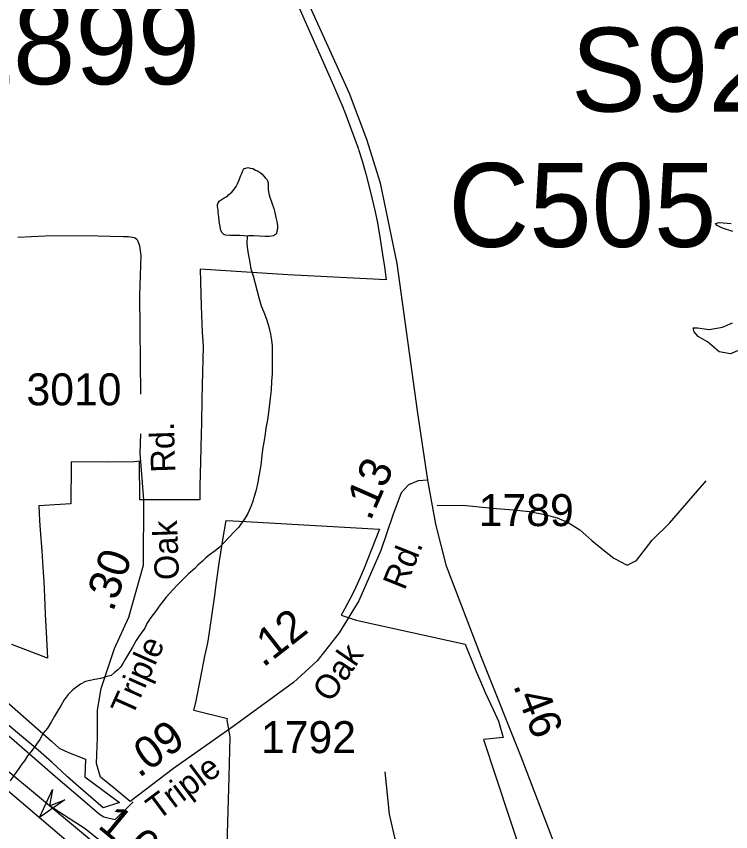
# Model space of a CAD drawing. Extents: x 2001466 to 2224147, y 644118 to 847247.
# Drawn here: x 2053135 to 2055930, y 769785 to 772975 of the extents above; entities that cross this region are included whole.
import ezdxf

# ---------------------------------------------------------------- set-up
doc = ezdxf.new("R2010")
doc.units = 0
for name, color, linetype in [('Exist Boundary Political City Limit New', 7, 'Continuous'), ('Exist Hydrographic Lake Shore', 7, 'Continuous'), ('Exist Hydrographic Misc Water Feature', 7, 'Continuous'), ('Exist Road Non-System Type 51', 7, 'Continuous'), ('Exist Road Primary Interstate Divided Center Attributed', 7, 'Continuous'), ('Exist Road Primary Interstate Mileage Hundredths English Label', 7, 'Continuous'), ('Exist Road Primary Interstate Ramp 1 Lane Attributed', 7, 'Continuous'), ('Exist Road Primary Interstate Structure Cantilever Sign Attributed CELL', 7, 'Continuous'), ('Exist Road Primary Interstate Structure Cantilever Sign Number Label', 7, 'Continuous'), ('Exist Road Primary Interstate Structure Ovrhead Sign Number Label', 7, 'Continuous'), ('Exist Road Secondary Mileage Hundredths English Label', 7, 'Continuous'), ('Exist Road Secondary Structure Culvert Number Label', 7, 'Continuous'), ('Exist Road Secondary Type 51 Attributed', 7, 'Continuous'), ('Exist Road Secondary Type 51 Label', 7, 'Continuous'), ('Exist Road Secondary Type 51 Number Label', 7, 'Continuous'), ('Map Preparation Boundary City Limit Buffer Line', 7, 'Continuous')]:
    doc.layers.add(name, color=color, linetype=linetype)

msp = doc.modelspace()

# ---------------------------------------------------------------- linework, layer by layer
at = {"layer": 'Exist Boundary Political City Limit New'}
for points in [[(2054223.9, 773046.7), (2054362.1, 772734), (2054413.5, 772616.4), (2054414, 772614.9), (2054414.6, 772613.4), (2054415.1, 772612), (2054415.5, 772610.5), (2054472.1, 772458.6), (2054472.8, 772457.3), (2054473.5, 772455.9), (2054475.4, 772450.3), (2054488, 772409.5), (2054502, 772358.5)], [(2054502, 772358.5), (2054518.8, 772292.9), (2054539.2, 772210), (2054548.2, 772166.7), (2054558, 772102.9), (2054567, 772042.8), (2054575.8, 771994.4), (2054582.4, 771943.9), (2054223.1, 771962.1), (2054196.4, 771963.9), (2053854.1, 771986), (2053858.4, 771840.8), (2053862.4, 771739.6), (2053865.9, 771682.8), (2053862.2, 771532.2), (2053860.8, 771474.4), (2053859, 771382.9), (2053858.1, 771341.1), (2053855.5, 771233.6), (2053853.1, 771136.5), (2053852.2, 771082.9), (2053655.5, 771082.8), (2053617.4, 771082.9), (2053616.8, 771234.4), (2053597.2, 771232.5), (2053495, 771231.4), (2053348.9, 771232), (2053348.9, 771221.2), (2053347.4, 771067.6), (2053222.5, 771059.7), (2053225.5, 771001.7), (2053228.1, 770966.6), (2053234.2, 770883.1), (2053239.8, 770799.2), (2053242, 770764.3), (2053245.6, 770672.8), (2053247.9, 770634.6), (2053251.9, 770565.4), (2053256.9, 770464), (2053116.8, 770517.8)], [(2053955.1, 769599.2), (2053966.9, 770000), (2053971.4, 770155.7), (2053959.6, 770220.9), (2053960.8, 770227.2), (2053829.4, 770259.2), (2053838.4, 770297.4), (2053855, 770383.6), (2053872, 770472.2), (2053879.4, 770505.2), (2053885, 770530.6), (2053909.5, 770699.8), (2053918.1, 770761.1), (2053930, 770845.3), (2053944.2, 770934.4), (2053955.2, 771003.1), (2054033, 770999.1), (2054555.8, 770969.2), (2054524.5, 770889.2), (2054495.2, 770816.2), (2054480.1, 770780.1), (2054463, 770741.8), (2054452.6, 770720.1), (2054419.2, 770656.3), (2054412.1, 770643.6), (2054405.5, 770632.6), (2054463.8, 770612.9), (2054475.8, 770609.6), (2054891, 770519.3), (2054898.5, 770499.8), (2054915.1, 770457.6), (2054933.6, 770412.3)], [(2054933.6, 770412.3), (2054948.2, 770378.8), (2054969.4, 770329.1), (2055000, 770263.1), (2055021.6, 770217.2), (2055039.1, 770153.9), (2054963, 770146.1), (2055011.1, 770000), (2055065.5, 769834.5), (2055136.9, 769618.8)], [(2053040.4, 770342.1), (2053272.1, 770138.6), (2053302.4, 770111.8), (2053338.9, 770095.2), (2053405, 770068.9), (2053402.9, 770000), (2053537.8, 769899.6), (2053473.9, 769877.8), (2053377.9, 769961.6), (2053335, 770000), (2053274.4, 770056.3), (2053219.5, 770103.8), (2053082, 770220)]]:
    msp.add_lwpolyline(points, dxfattribs=at)
at = {"layer": 'Exist Hydrographic Lake Shore'}
for points in [[(2055937.7, 772132.6), (2055898.4, 772146.1), (2055876.7, 772157), (2055870, 772165.1), (2055884.9, 772167.8), (2055932.3, 772165.1)], [(2055956.7, 771665.9), (2055929.6, 771655), (2055884.9, 771661.8), (2055838.8, 771701.1), (2055802.3, 771722.7), (2055787.4, 771740.3), (2055783.3, 771756.6), (2055799.6, 771756.6), (2055845.6, 771749.8), (2055898.4, 771759.3), (2055936.3, 771775.5)]]:
    msp.add_lwpolyline(points, dxfattribs=at)
at = {"layer": 'Exist Hydrographic Misc Water Feature'}
for points in [[(2054038.3, 772115.5), (2054026.4, 772115.6), (2054008.6, 772117.6), (2053990.3, 772117.5), (2053970.2, 772117.3), (2053954.4, 772119.3), (2053946.2, 772121.3), (2053940.5, 772127.5), (2053934.5, 772137.3), (2053930.4, 772159.4), (2053928.6, 772173.5), (2053926.5, 772191.2), (2053924.5, 772207.4), (2053924.3, 772219.2), (2053922.2, 772229.2), (2053922.2, 772239.4), (2053924.3, 772245.1), (2053928.4, 772251.4), (2053939.9, 772259.4), (2053952.4, 772267.3), (2053958.1, 772269.2), (2053966.3, 772277.3), (2053978.2, 772287.3), (2053988.3, 772299.5), (2053994.2, 772309.6), (2054000, 772319.2), (2054007.7, 772337.5), (2054011.8, 772349.5), (2054015.7, 772357.4), (2054020, 772367.3), (2054023.9, 772375.7), (2054025.8, 772379.4), (2054032.1, 772381.3), (2054040.1, 772383.4), (2054050, 772381.5), (2054059.8, 772379.5), (2054069.9, 772373.6), (2054080.3, 772369.5), (2054088.1, 772363.5), (2054096.1, 772357.8), (2054101.9, 772351.6), (2054110.1, 772341.5), (2054115.8, 772335.7), (2054120.3, 772323.8), (2054119.9, 772311.6), (2054120.3, 772295.8), (2054122.2, 772281.7), (2054126.3, 772267.7), (2054134.1, 772245.8), (2054142.3, 772223.8), (2054146.4, 772207.8), (2054150.3, 772187.8), (2054154.4, 772171.7), (2054156.4, 772155.6), (2054156.6, 772143.8), (2054154.6, 772134), (2054152.3, 772125.8), (2054148.6, 772121.9), (2054140.4, 772115.8), (2054124.4, 772113.8), (2054108.6, 772113.7), (2054086.3, 772115.5), (2054064.3, 772115.6), (2054042.6, 772115.6), (2054038.3, 772115.5)], [(2054038.3, 772115.5), (2054036.5, 772085.7), (2054038.7, 772061.4), (2054042.8, 772039.8), (2054046.7, 772019.7), (2054052.7, 771987.5), (2054060.9, 771959.5), (2054069.1, 771929.5), (2054076.6, 771899.5), (2054084.8, 771869.5), (2054093, 771841.9), (2054103.1, 771817.6), (2054112.9, 771789.7), (2054123.2, 771759.8), (2054129.1, 771731.7), (2054133.2, 771708), (2054135.5, 771685.7), (2054135.5, 771657.7), (2054135.5, 771621.7), (2054135.7, 771597.7), (2054135.5, 771575.8), (2054133.2, 771547.7), (2054131.6, 771511.9), (2054127.7, 771481.6), (2054122, 771435.9), (2054117.7, 771395.9), (2054111.5, 771363.6), (2054107.8, 771341.9), (2054103.9, 771315.7), (2054099.8, 771287.9), (2054095.9, 771257.6), (2054092.2, 771229.8), (2054088.3, 771203.7), (2054084, 771175.9), (2054078.3, 771145.9), (2054072.1, 771117.6), (2054066.4, 771099.9), (2054058.6, 771073.9), (2054050.6, 771053.6), (2054040.1, 771029.6), (2054028.2, 771009.9), (2054018.8, 770995.5), (2054004.5, 770975.8), (2053988.5, 770959.5), (2053966.7, 770935.7), (2053944.8, 770913.5), (2053926.7, 770895.5), (2053913, 770883.4), (2053890.7, 770867.7), (2053874.7, 770855.5), (2053863, 770843.5), (2053844.9, 770827.2), (2053832.6, 770815.2), (2053808.6, 770793.3), (2053786.7, 770771.1), (2053765.2, 770751.3), (2053747.3, 770731.2), (2053720.9, 770703.2), (2053697.3, 770673.1), (2053679.3, 770647), (2053661.2, 770623), (2053645.4, 770599), (2053637.2, 770581.2), (2053619.2, 770557.1), (2053603.4, 770532.8), (2053589.6, 770506.9), (2053573.4, 770480.9), (2053561.6, 770460.8), (2053551.3, 770442.9), (2053541.9, 770428.9), (2053531.6, 770418.7), (2053517.7, 770406.6), (2053505.4, 770396.7), (2053489.4, 770392.7), (2053477.7, 770388.7), (2053463.9, 770384.8), (2053441.6, 770380.8), (2053423.8, 770376.6), (2053405.7, 770372.5), (2053385.8, 770362.5), (2053365.7, 770348.5), (2053355.9, 770340.7), (2053337.8, 770322.3), (2053321.8, 770300.4), (2053310, 770280.3), (2053295.8, 770256.5), (2053284.1, 770236.4), (2053272.2, 770216.3), (2053256, 770190.3), (2053240.2, 770170.4), (2053226.1, 770146.2), (2053214.2, 770128.1), (2053192.3, 770098.2), (2053178.5, 770082.4), (2053166.2, 770062.4), (2053154.5, 770048.3), (2053144.5, 770032), (2053134.6, 770018.1), (2053110.2, 769984.1)]]:
    msp.add_lwpolyline(points, dxfattribs=at)
at = {"layer": 'Exist Road Non-System Type 51'}
for points in [[(2053140.8, 772110.6), (2053247, 772116.4), (2053405, 772117.2), (2053502.9, 772115.2), (2053552.9, 772114.2), (2053572.9, 772113.8), (2053596.8, 772109.3), (2053606.7, 772103.1), (2053610.5, 772095), (2053616.2, 772076.9), (2053621.4, 772038.8), (2053616.2, 771882.9), (2053620.8, 771497.1)], [(2054781.4, 771061), (2054881.5, 771063), (2054997.2, 771050.6), (2055079.1, 771044.9), (2055143, 771037.6), (2055202.7, 771026.4), (2055250.5, 771013.4), (2055294.1, 770994.5), (2055339.5, 770965.6), (2055386.7, 770924.6), (2055435.8, 770883.6), (2055473.2, 770854.9), (2055524.7, 770827.8), (2055561.6, 770846), (2055622.4, 770925.9), (2055690.9, 770992.5), (2055833.5, 771158)], [(2053591.7, 769901.3), (2053519.6, 769832.1), (2053476.4, 769841.6), (2053460.6, 769852), (2053393.8, 769909.3), (2053287.7, 769999.5), (2053044, 770210.5), (2052764.6, 770438.2), (2052534.5, 770630.9), (2052414.6, 770731.4)], [(2054576, 770019.7), (2054593.4, 769853.5), (2054614.6, 769762.7), (2054660.9, 769666.1), (2054745.9, 769569.6), (2054836.6, 769505.8), (2054946.6, 769471), (2055052.8, 769465.2), (2055186, 769484.6), (2055339.1, 769525.9)]]:
    msp.add_lwpolyline(points, dxfattribs=at)
at = {"layer": 'Exist Road Primary Interstate Divided Center Attributed'}
for points in [[(2050835.7, 771865.8), (2051055.6, 771662), (2051342.7, 771408.9), (2051859.4, 770974.5), (2052148.1, 770733.1), (2052822.2, 770176.2), (2053110.3, 769937.8), (2053522.9, 769588)], [(2053264.1, 769886.9), (2053068.4, 770048.1), (2052473.4, 770561.8), (2051952.8, 771000.9)], [(2054928.7, 768486.8), (2054655.2, 768721.1), (2054425, 768919.2), (2054006.7, 769268.3), (2053264.1, 769886.9)]]:
    msp.add_lwpolyline(points, dxfattribs=at)
at = {"layer": 'Exist Road Primary Interstate Ramp 1 Lane Attributed'}
msp.add_lwpolyline([(2055223.7, 768651.3), (2055144.9, 768709), (2055062.6, 768755.2), (2054979.8, 768793.8), (2054896.2, 768821.4), (2054827.5, 768846.9), (2054603, 768933.2), (2054556.8, 768953), (2054427.5, 769012.3), (2054312.5, 769076.7), (2054256.7, 769113.9), (2054178.8, 769164.7), (2053719.8, 769542.9), (2053403.7, 769796.9), (2053264.1, 769886.9)], dxfattribs=at)
at = {"layer": 'Exist Road Primary Interstate Structure Cantilever Sign Attributed CELL'}
msp.add_lwpolyline([(2053324.9, 769909.9), (2053224.8, 769840.3), (2053276.7, 769950.6), (2053264.1, 769886.9)], close=True, dxfattribs=at)
at = {"layer": 'Exist Road Secondary Type 51 Attributed'}
for points in [[(2054744.6, 771160.8), (2054704.3, 771431.4), (2054624.7, 772008), (2054559.9, 772322.2), (2054505.8, 772493.2), (2054437.7, 772673.5), (2054244.8, 773099.9), (2054154.7, 773304.5), (2054117.7, 773410.8), (2054098.4, 773536.4), (2054111.3, 773716.8), (2054134.6, 774187.1), (2054164.4, 774439.9), (2054212.7, 774610.7), (2054281.9, 774787.8), (2054408.2, 775103.5), (2054491.9, 775345.1), (2054524.9, 775469.1), (2054545.8, 775641.4), (2054553.9, 775810.5), (2054582, 776334), (2054592.5, 776593.3)], [(2053580.5, 769903.6), (2053517.5, 769954.9), (2053463.5, 769998), (2053448.6, 770051.4), (2053452.6, 770153.8), (2053452.6, 770260.1), (2053466.3, 770344.8), (2053519, 770502.1), (2053574.6, 770624.5), (2053631.7, 770827.3), (2053633.6, 771083.4), (2053619.6, 771265.5), (2053621.8, 771341.4)], [(2054744.6, 771160.8), (2054707.6, 771157.6), (2054668.9, 771141.5), (2054640, 771110.9), (2054607.8, 771023.9), (2054561.1, 770885.4), (2054474.2, 770688.9), (2054398.1, 770563.3), (2054312, 770453), (2054218.7, 770369.2), (2053983.7, 770196.9), (2053749.1, 770032.6), (2053580.5, 769903.6)], [(2055596, 768882.5), (2055502.6, 769123.4), (2055406.1, 769382.7), (2055241.9, 769733.8), (2055109.9, 770078.5), (2054954.6, 770466.6), (2054817.8, 770824.2), (2054776, 770988.5), (2054744.6, 771160.8)]]:
    msp.add_lwpolyline(points, dxfattribs=at)
at = {"layer": 'Map Preparation Boundary City Limit Buffer Line'}
for points in [[(2054223.9, 773046.7), (2054362.1, 772734), (2054413.5, 772616.4), (2054414, 772614.9), (2054414.6, 772613.4), (2054415.1, 772612), (2054415.5, 772610.5), (2054472.1, 772458.6), (2054472.8, 772457.3), (2054473.5, 772455.9), (2054475.4, 772450.3), (2054488, 772409.5), (2054502, 772358.5)], [(2054502, 772358.5), (2054518.8, 772292.9), (2054539.2, 772210), (2054548.2, 772166.7), (2054558, 772102.9), (2054567, 772042.8), (2054575.8, 771994.4), (2054582.4, 771943.9), (2054223.1, 771962.1), (2054196.4, 771963.9), (2053854.1, 771986), (2053858.4, 771840.8), (2053862.4, 771739.6), (2053865.9, 771682.8), (2053862.2, 771532.2), (2053860.8, 771474.4), (2053859, 771382.9), (2053858.1, 771341.1), (2053855.5, 771233.6), (2053853.1, 771136.5), (2053852.2, 771082.9), (2053655.5, 771082.8), (2053617.4, 771082.9), (2053616.8, 771234.4), (2053597.2, 771232.5), (2053495, 771231.4), (2053348.9, 771232), (2053348.9, 771221.2), (2053347.4, 771067.6), (2053222.5, 771059.7), (2053225.5, 771001.7), (2053228.1, 770966.6), (2053234.2, 770883.1), (2053239.8, 770799.2), (2053242, 770764.3), (2053245.6, 770672.8), (2053247.9, 770634.6), (2053251.9, 770565.4), (2053256.9, 770464), (2053116.8, 770517.8)], [(2053955.1, 769599.2), (2053966.9, 770000), (2053971.4, 770155.7), (2053959.6, 770220.9), (2053960.8, 770227.2), (2053829.4, 770259.2), (2053838.4, 770297.4), (2053855, 770383.6), (2053872, 770472.2), (2053879.4, 770505.2), (2053885, 770530.6), (2053909.5, 770699.8), (2053918.1, 770761.1), (2053930, 770845.3), (2053944.2, 770934.4), (2053955.2, 771003.1), (2054033, 770999.1), (2054555.8, 770969.2), (2054524.5, 770889.2), (2054495.2, 770816.2), (2054480.1, 770780.1), (2054463, 770741.8), (2054452.6, 770720.1), (2054419.2, 770656.3), (2054412.1, 770643.6), (2054405.5, 770632.6), (2054463.8, 770612.9), (2054475.8, 770609.6), (2054891, 770519.3), (2054898.5, 770499.8), (2054915.1, 770457.6), (2054933.6, 770412.3)], [(2054933.6, 770412.3), (2054948.2, 770378.8), (2054969.4, 770329.1), (2055000, 770263.1), (2055021.6, 770217.2), (2055039.1, 770153.9), (2054963, 770146.1), (2055011.1, 770000), (2055065.5, 769834.5), (2055136.9, 769618.8)], [(2053040.4, 770342.1), (2053272.1, 770138.6), (2053302.4, 770111.8), (2053338.9, 770095.2), (2053405, 770068.9), (2053402.9, 770000), (2053537.8, 769899.6), (2053473.9, 769877.8), (2053377.9, 769961.6), (2053335, 770000), (2053274.4, 770056.3), (2053219.5, 770103.8), (2053082, 770220)]]:
    msp.add_lwpolyline(points, dxfattribs=at)

# ---------------------------------------------------------------- texts
at = {"layer": 'Exist Road Primary Interstate Mileage Hundredths English Label'}
msp.add_text('1.01', height=125, rotation=320.2561, dxfattribs=at).set_placement((2053449, 769803.2))
at = {"layer": 'Exist Road Primary Interstate Structure Cantilever Sign Number Label'}
msp.add_text('L899', height=328.08, dxfattribs=at).set_placement((2052877.3, 772709.2))
at = {"layer": 'Exist Road Primary Interstate Structure Ovrhead Sign Number Label'}
msp.add_text('S928', height=328.08, dxfattribs=at).set_placement((2055305.3, 772602.4))
at = {"layer": 'Exist Road Secondary Mileage Hundredths English Label'}
for s, rotation, p in [('.13', 66.1394, (2054519.8, 770997.4)), ('.30', 70.7995, (2053512.6, 770642)), ('.12', 38.0556, (2054100.4, 770425)), ('.46', 291.0314, (2055077.4, 770357.8)), ('.09', 35.5541, (2053614.2, 769993.3))]:
    msp.add_text(s, height=125, rotation=rotation, dxfattribs=at).set_placement(p)
at = {"layer": 'Exist Road Secondary Structure Culvert Number Label'}
msp.add_text('C505', height=328.08, dxfattribs=at).set_placement((2054824.9, 772072.8))
at = {"layer": 'Exist Road Secondary Type 51 Label'}
for s, rotation, p in [('Rd.', 91.6741, (2053756.8, 771191.2)), ('Oak', 91.9551, (2053771.5, 770771.2)), ('Rd.', 68.0579, (2054653.8, 770725.9)), ('Triple', 65.8972, (2053587.5, 770231.2)), ('Oak', 55.6511, (2054365.2, 770286.2)), ('Triple', 36.8942, (2053688.6, 769827.1))]:
    msp.add_text(s, height=95, rotation=rotation, dxfattribs=at).set_placement(p)
at = {"layer": 'Exist Road Secondary Type 51 Number Label'}
for s, p in [('3010', (2053174.3, 771453.2)), ('1789', (2054943.9, 770980.6)), ('1792', (2054091.9, 770092.5))]:
    msp.add_text(s, height=125, dxfattribs=at).set_placement(p)

doc.saveas('drawing.dxf')
